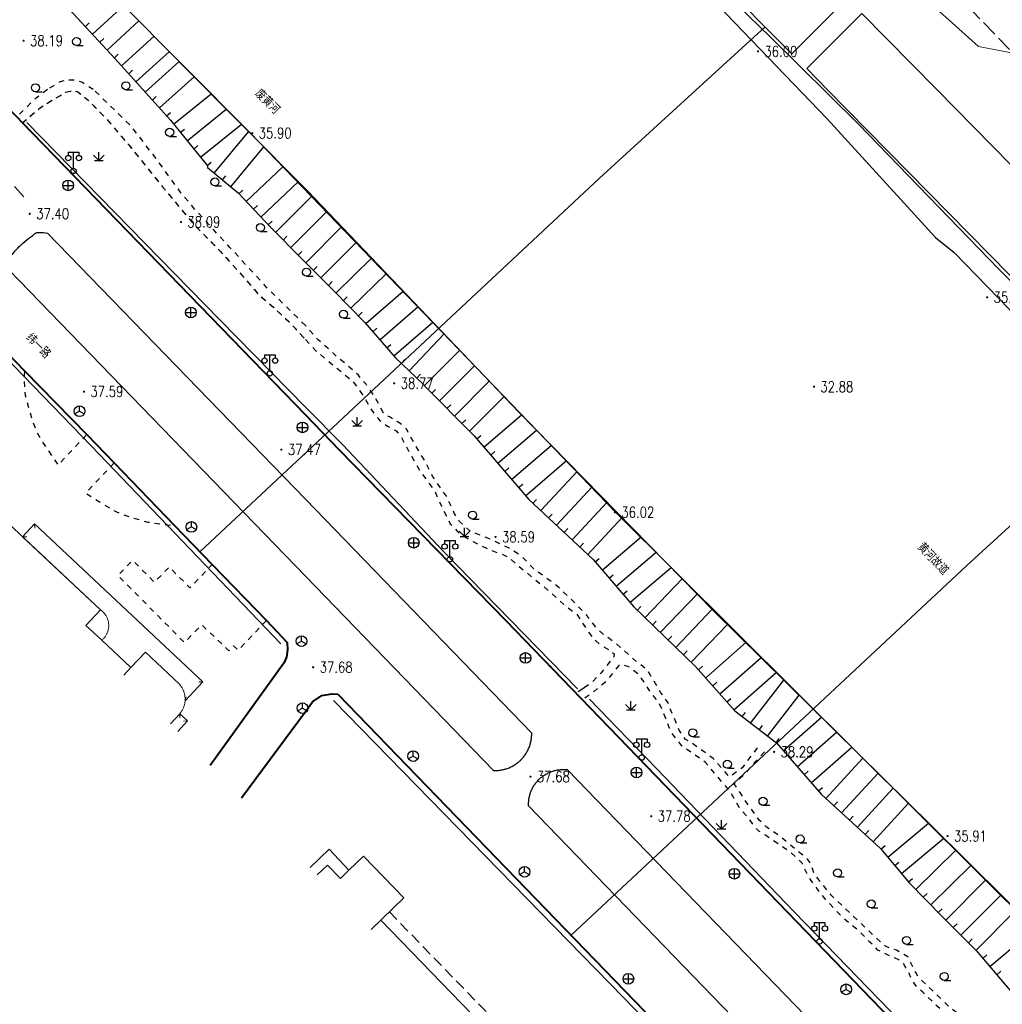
# Model space of a CAD drawing. Extents: x 39508475 to 39522402, y 3783947 to 3795549.
# Tile 261 of 323: x 39520447 to 39520630, y 3788829 to 3789013. Entities that reach past the tile are written whole.
import ezdxf
from ezdxf.enums import TextEntityAlignment as Align

# ---------------------------------------------------------------- set-up
doc = ezdxf.new("R2010")
doc.units = 0
for name, pattern in [('X0', [4, 3, -1]), ('X5', [3, 2, -1]), ('X6', [2, 1, -1])]:
    doc.linetypes.add(name, pattern=pattern)
doc.layers.get('0').update_dxf_attribs({"linetype": 'CONTINUOUS'})
doc.layers.add('ASSIST', color=7, linetype='CONTINUOUS', plot=False)
for name, color, linetype in [('DLDW', 14, 'CONTINUOUS'), ('DLSS', 4, 'CONTINUOUS'), ('DMTZ', 3, 'CONTINUOUS'), ('GCD', 1, 'CONTINUOUS'), ('JCDL_GXD', 4, 'CONTINUOUS'), ('JMD', 6, 'CONTINUOUS'), ('SXSS', 5, 'CONTINUOUS'), ('ZBTZ', 3, 'CONTINUOUS'), ('ZJ', 7, 'CONTINUOUS'), ('断面线', 2, 'CONTINUOUS')]:
    doc.layers.add(name, color=color, linetype=linetype)
doc.layers.add('JCDL_ZBX', color=3, linetype='CONTINUOUS', lineweight=0)
doc.layers.add('TEXTL_ZJ', color=7, linetype='CONTINUOUS', lineweight=0)
doc.styles.add('HZ', font='rs', dxfattribs={"width": 0.8, "bigfont": 'hztxt'})
doc.linetypes.add('10422', pattern='A,2,[150,AAA.SHX,S=1,R=0,X=0,Y=1],2,[177,AAA.SHX,S=1,R=0,X=0,Y=0.8],1e-09', length=4)
doc.linetypes.add('1161', pattern='A,0,[149,AAA.SHX,S=0.15,R=0,X=0,Y=0],-1.6', length=1.6)
doc.linetypes.add('X4', pattern='A,0,-1e-09,[149,symbolx.shx,S=0.15,R=0,X=0,Y=0],-1.6', length=1.6)
doc.linetypes.add('X49', pattern='A,0,[5,symbolt.shx,S=1,R=0,X=0,Y=0],-10', length=10)

# ---------------------------------------------------------------- blocks, each defined once
blk = doc.blocks.new('9330003')
at = {"color": 0}
blk.add_line((0, -0.75), (1.25, -0.75), dxfattribs=at)
blk.add_circle((0, 0), 0.75, dxfattribs=at)
blk = doc.blocks.new('3521000')
at = {"color": 0}
for p, q in [((-1, 3.5), (1, 3.5)), ((0, 0.5), (0, 3.5))]:
    blk.add_line(p, q, dxfattribs=at)
at = {"color": 0, "linetype": 'Continuous', "flags": 128}
for points in [[(-1, 3.5), (-1, 2.9)], [(1, 3.5), (1, 2.9)]]:
    blk.add_lwpolyline(points, dxfattribs=at)
at = {"color": 0}
for centre in [(-1, 2.4), (1, 2.4), (0, 0)]:
    blk.add_circle(centre, 0.5, dxfattribs=at)
blk = doc.blocks.new('5250000')
at = {"color": 0}
for q in [(-0.87, -0.5), (0, 1), (0.87, -0.5)]:
    blk.add_line((0, 0), q, dxfattribs=at)
blk.add_circle((0, 0), 1, dxfattribs=at)
blk = doc.blocks.new('5441000')
at = {"color": 0}
for p, q in [((-1, 0), (1, 0)), ((0, -1), (0, 1))]:
    blk.add_line(p, q, dxfattribs=at)
blk.add_circle((0, 0), 1, dxfattribs=at)
blk = doc.blocks.new('gc124')
for p, q in [((-1, 1), (0, 0)), ((-0.8, 0), (0.8, 0)), ((0, 0), (0, 1.6)), ((0, 0), (1, 1))]:
    blk.add_line(p, q)
blk = doc.blocks.new('gc200')
at = {"const_width": 0.2}
blk.add_lwpolyline([(-0.1, 0, 1), (0.1, 0, 1)], format="xyb", close=True, dxfattribs=at)

msp = doc.modelspace()

# ---------------------------------------------------------------- linework, layer by layer
at = {"layer": 'ASSIST', "linetype": 'X4', "flags": 128}
for points in [[(39520680.25897, 3788805.84805), (39520670.84513, 3788808.79797), (39520558.05809, 3788920.93571), (39520489.65304, 3788991.9275), (39520440.00663, 3789041.83514), (39520400.85025, 3789077.9645), (39520349.44574, 3789136.71088), (39520323.78211, 3789163.22998), (39520274.07139, 3789213.61701), (39520228.6484, 3789260.75906), (39520154.95317, 3789339.64621), (39520119.0251, 3789380.45845), (39520096.79148, 3789407.24222)], [(39520476.36382, 3789005.20429), (39520500.35546, 3788981.0319), (39520540.02034, 3788939.58004), (39520576.46712, 3788902.42392), (39520617.12581, 3788862.26861), (39520665.55177, 3788814.33422), (39520670.99238, 3788808.78052), (39520680.25811, 3788805.84938)]]:
    msp.add_lwpolyline(points, dxfattribs=at)
at = {"layer": 'DLSS', "linetype": 'X6', "flags": 128}
for points in [[(39520460.27091, 3789000.00009), (39520458.25912, 3789001.31212), (39520456.74388, 3789001.78936), (39520455.07752, 3789001.70981), (39520454.07134, 3789001.47119), (39520451.84422, 3789000.10311), (39520451.70841, 3789000.00009)], [(39520451.70841, 3789000.00009), (39520449.07622, 3788998.00325), (39520445.9838, 3788994.88009)], [(39520499.9998, 3788939.12406), (39520447.00681, 3788993.78509), (39520450.42611, 3788996.65055), (39520452.57131, 3788998.02799), (39520454.1588, 3788998.90109), (39520455.0528, 3788999.49542), (39520455.9512, 3788999.69144), (39520456.53926, 3788999.80579), (39520457.30111, 3788999.66567), (39520459.24462, 3788998.11779), (39520462.84738, 3788994.41849), (39520466.92629, 3788989.642), (39520473.1912, 3788981.89376), (39520478.85294, 3788975.0455), (39520484.04706, 3788969.75704), (39520488.16532, 3788965.2164), (39520491.19242, 3788961.69652), (39520494.07872, 3788959.1974), (39520497.2114, 3788956.27591), (39520499.9998, 3788953.2378)], [(39520447.00681, 3788993.78509), (39520450.42611, 3788996.65055), (39520452.57131, 3788998.02799), (39520454.1588, 3788998.90109), (39520455.0528, 3788999.49542), (39520455.9512, 3788999.69144), (39520456.53926, 3788999.80579), (39520457.30111, 3788999.66567), (39520459.24462, 3788998.11779), (39520462.84738, 3788994.41849), (39520466.92629, 3788989.642), (39520473.1912, 3788981.89376), (39520478.85294, 3788975.0455), (39520484.04706, 3788969.75704), (39520488.16532, 3788965.2164), (39520491.19242, 3788961.69652), (39520494.07872, 3788959.1974), (39520497.2114, 3788956.27591), (39520499.9998, 3788953.2378)], [(39520499.9998, 3788955.87038), (39520493.04602, 3788962.67521), (39520485.8634, 3788970.46025), (39520479.48637, 3788977.40039), (39520477.05045, 3788980.23401), (39520472.22834, 3788986.84577), (39520467.50566, 3788993.01013), (39520460.54589, 3788999.82075), (39520460.27091, 3789000.00009)], [(39520584.5838, 3788876.83509), (39520581.73781, 3788873.08709), (39520579.3888, 3788871.36809), (39520576.30781, 3788874.85609), (39520572.08107, 3788877.88487), (39520571.06081, 3788878.44509), (39520569.97971, 3788880.15848), (39520568.4558, 3788883.68175), (39520567.87839, 3788885.22217), (39520566.52281, 3788887.13908), (39520564.05452, 3788891.31989), (39520561.85881, 3788893.04609), (39520558.30157, 3788896.21161), (39520555.78682, 3788898.03739), (39520554.44331, 3788899.27754), (39520552.5538, 3788901.75509), (39520550.1118, 3788904.28609), (39520547.03682, 3788907.16632), (39520542.7418, 3788910.33508), (39520540.46165, 3788912.66677), (39520538.14531, 3788914.19067), (39520534.16488, 3788916.07421), (39520530.8808, 3788917.32909), (39520528.84235, 3788919.16934), (39520527.85754, 3788920.74962), (39520526.39176, 3788923.91019), (39520523.80377, 3788927.64333), (39520522.36089, 3788930.50617), (39520521.39898, 3788932.10934), (39520519.5758, 3788935.15309), (39520519.00711, 3788936.37729), (39520518.29577, 3788937.07716), (39520517.27463, 3788937.81147), (39520515.72076, 3788938.74549), (39520515.0665, 3788939.02305), (39520514.57084, 3788939.57819), (39520513.99114, 3788940.62897), (39520513.06485, 3788942.3927), (39520511.34528, 3788944.8538), (39520509.90181, 3788946.55307), (39520507.45341, 3788948.78222), (39520506.35781, 3788949.59009), (39520504.16449, 3788951.59972), (39520502.38848, 3788953.15648), (39520500.13132, 3788955.74167), (39520499.9998, 3788955.87038)], [(39520499.9998, 3788953.2378), (39520501.92804, 3788951.13688), (39520506.78548, 3788947.12422), (39520508.8622, 3788945.43468), (39520510.69253, 3788942.86517), (39520512.48768, 3788939.90847), (39520513.86043, 3788938.11334), (39520515.33878, 3788937.02218), (39520516.95792, 3788936.17741), (39520517.79988, 3788935.19183), (39520518.8136, 3788933.2545), (39520521.37539, 3788928.68148), (39520524.15813, 3788924.95483), (39520525.4564, 3788922.02946), (39520527.11386, 3788918.75213), (39520528.8392, 3788916.89201), (39520531.34632, 3788915.43627), (39520534.18665, 3788914.02752), (39520537.20528, 3788912.90951), (39520538.36056, 3788912.23871), (39520539.81398, 3788910.89709), (39520544.50964, 3788907.07945), (39520548.95598, 3788903.13856), (39520550.72571, 3788901.89393), (39520552.78215, 3788898.8148), (39520553.83063, 3788897.32272), (39520555.20173, 3788896.11294), (39520557.02962, 3788895.06626), (39520557.7977, 3788894.39729), (39520557.69859, 3788893.87699), (39520555.3256, 3788890.83762), (39520553.4418, 3788888.911), (39520552.20022, 3788888.05473)], [(39520499.9998, 3788953.2378), (39520501.92804, 3788951.13688), (39520506.78548, 3788947.12422), (39520508.8622, 3788945.43468), (39520510.69253, 3788942.86517), (39520512.48768, 3788939.90847), (39520513.86043, 3788938.11334), (39520515.33878, 3788937.02218), (39520516.95792, 3788936.17741), (39520517.79988, 3788935.19183), (39520518.8136, 3788933.2545), (39520521.37539, 3788928.68148), (39520524.15813, 3788924.95483), (39520525.4564, 3788922.02946), (39520527.11386, 3788918.75213), (39520528.8392, 3788916.89201), (39520531.34632, 3788915.43627), (39520534.18665, 3788914.02752), (39520537.20528, 3788912.90951), (39520538.36056, 3788912.23871), (39520539.81398, 3788910.89709), (39520544.50964, 3788907.07945), (39520548.95598, 3788903.13856), (39520550.72571, 3788901.89393), (39520552.78215, 3788898.8148), (39520553.83063, 3788897.32272), (39520555.20173, 3788896.11294), (39520557.02962, 3788895.06626), (39520557.7977, 3788894.39729), (39520557.69859, 3788893.87699), (39520555.3256, 3788890.83762), (39520553.4418, 3788888.911), (39520552.20022, 3788888.05473), (39520551.01924, 3788887.28101)], [(39520447.40281, 3788947.40009), (39520447.30698, 3788946.11074), (39520447.51188, 3788942.83224), (39520448.80963, 3788938.30153), (39520449.6839, 3788935.95193), (39520450.6598, 3788934.20109), (39520453.6938, 3788929.72109), (39520459.0678, 3788935.43109)], [(39520552.20022, 3788888.05473), (39520550.71216, 3788887.0285), (39520537.59928, 3788900.60634), (39520506.38126, 3788932.54174), (39520499.9998, 3788939.12406)], [(39520464.1908, 3788930.13809), (39520458.8488, 3788924.51308), (39520461.77286, 3788922.65636), (39520464.6038, 3788920.96609), (39520467.20986, 3788920.01127), (39520470.47532, 3788919.08549), (39520473.30314, 3788918.66469), (39520475.4978, 3788918.44008)], [(39520492.7278, 3788900.66408), (39520487.39381, 3788895.09208), (39520486.54791, 3788895.90911), (39520485.6728, 3788895.00309), (39520480.5908, 3788899.84609), (39520477.3588, 3788896.52509), (39520464.89481, 3788909.07008), (39520467.63481, 3788911.90809), (39520471.7328, 3788907.81708), (39520474.5068, 3788910.68909), (39520478.3698, 3788906.74108), (39520482.5498, 3788911.13908)], [(39520628.49903, 3788806.48332), (39520629.33491, 3788807.06201), (39520631.72755, 3788808.71845), (39520632.88705, 3788809.56508), (39520633.66006, 3788810.04361), (39520634.5619, 3788810.52213), (39520635.2613, 3788811.03747), (39520635.99748, 3788812.05711), (39520636.60881, 3788812.89309), (39520636.11969, 3788813.67586), (39520634.31222, 3788815.08168), (39520632.06293, 3788816.94233), (39520629.44454, 3788819.24808), (39520627.99857, 3788820.15996), (39520627.20392, 3788820.83735), (39520625.84914, 3788822.45267), (39520624.24685, 3788824.01588), (39520622.6185, 3788824.96684), (39520621.39658, 3788825.78232), (39520619.76817, 3788827.13685), (39520617.89531, 3788828.79362), (39520615.59025, 3788831.08067), (39520614.49175, 3788832.03511), (39520613.48329, 3788833.40373), (39520612.99707, 3788834.61028), (39520612.34878, 3788835.78081), (39520611.86255, 3788836.64521), (39520611.07019, 3788837.13144), (39520609.07128, 3788838.03184), (39520607.14438, 3788838.98628), (39520605.66771, 3788840.48097), (39520603.50672, 3788842.62395), (39520600.77969, 3788844.88074), (39520599.00595, 3788846.6856), (39520597.24592, 3788848.61991), (39520595.13149, 3788851.3158), (39520594.0038, 3788853.04257), (39520593.40472, 3788854.27597), (39520593.01708, 3788855.15698), (39520592.3299, 3788855.93226), (39520590.67361, 3788857.3595), (39520586.0959, 3788860.47826), (39520584.89069, 3788861.26059), (39520584.06606, 3788862.06407), (39520583.00885, 3788863.62873), (39520581.31733, 3788865.48941), (39520579.60464, 3788868.53417), (39520574.82819, 3788874.13977), (39520570.47192, 3788877.17839), (39520568.82712, 3788879.23526), (39520568.15714, 3788880.47716), (39520567.46258, 3788882.30882), (39520566.23047, 3788885.21112), (39520564.69693, 3788887.10098), (39520562.50677, 3788890.49548), (39520560.5354, 3788891.97402), (39520559.19104, 3788892.4316), (39520558.65525, 3788892.21728), (39520556.82599, 3788889.94668), (39520555.98653, 3788889.00848), (39520554.12452, 3788887.45508), (39520552.76144, 3788886.45206), (39520552.24708, 3788886.06628), (39520551.89583, 3788885.80285)], [(39520643.95764, 3788802.48961), (39520641.99381, 3788807.60009), (39520640.52152, 3788811.01696), (39520639.59782, 3788812.24548), (39520631.9688, 3788819.01809), (39520630.31396, 3788820.40289), (39520628.35326, 3788821.6469), (39520626.80377, 3788823.62789), (39520623.26481, 3788826.30409), (39520620.84523, 3788828.0536), (39520615.52981, 3788833.14808), (39520614.70852, 3788833.94178), (39520614.23311, 3788834.77375), (39520612.7438, 3788837.72509), (39520610.63542, 3788838.9523), (39520609.33401, 3788839.36058), (39520608.60217, 3788839.702), (39520608.12448, 3788840.12458), (39520606.7258, 3788841.36209), (39520598.37281, 3788849.30308), (39520595.19581, 3788853.29509), (39520594.99303, 3788854.04071), (39520594.62344, 3788855.07167), (39520594.02042, 3788855.92758), (39520588.7778, 3788860.28508), (39520586.30753, 3788861.97946), (39520584.95143, 3788863.25824), (39520584.30128, 3788864.18487), (39520583.12081, 3788865.78609), (39520580.2618, 3788870.11409), (39520582.539, 3788872.19996), (39520583.80659, 3788873.81017), (39520586.23902, 3788876.37962)]]:
    msp.add_lwpolyline(points, dxfattribs=at)
at = {"layer": 'DLSS', "linetype": 'Continuous', "lineweight": 40}
for points in [[(39520394.19909, 3789000.00009), (39520396.28496, 3788998.26005), (39520416.4278, 3788979.47908), (39520447.40281, 3788947.40009), (39520459.0678, 3788935.43109), (39520464.1908, 3788930.13809), (39520475.4978, 3788918.44008), (39520482.5498, 3788911.13908), (39520492.7278, 3788900.66408), (39520496.5708, 3788896.54909)], [(39520499.9998, 3788939.12406), (39520447.00681, 3788993.78509), (39520445.9838, 3788994.88009), (39520440.93468, 3789000.00009)], [(39520669.4148, 3788793.48909), (39520653.4698, 3788780.62708), (39520537.59928, 3788900.60634), (39520506.38126, 3788932.54174), (39520499.9998, 3788939.12406)], [(39520496.5708, 3788896.54909), (39520496.63493, 3788895.14958), (39520496.42211, 3788893.76624), (39520495.9268, 3788892.65909), (39520482.16081, 3788873.54859)], [(39520499.9998, 3788883.64119), (39520501.3088, 3788885.41008), (39520503.06267, 3788886.59882), (39520504.95578, 3788886.92294), (39520506.0728, 3788886.86309)], [(39520506.0728, 3788886.86309), (39520565.2918, 3788825.67508), (39520573.4148, 3788817.25009), (39520621.4298, 3788767.73308)], [(39520488.01537, 3788867.44618), (39520499.9998, 3788883.64119)]]:
    msp.add_lwpolyline(points, dxfattribs=at)
at = {"layer": 'DMTZ', "linetype": 'Continuous'}
for p, q in [((39520460.15658, 3789010.34722), (39520465.97801, 3789015.7271)), ((39520458.79917, 3789011.81604), (39520459.53358, 3789012.49475)), ((39520462.8714, 3789007.40958), (39520468.80091, 3789012.88935)), ((39520461.51399, 3789008.8784), (39520462.2484, 3789009.55711)), ((39520465.57015, 3789004.45727), (39520471.69671, 3789009.97831)), ((39520464.22882, 3789005.94076), (39520464.96323, 3789006.61947)), ((39520468.24792, 3789001.48581), (39520474.52114, 3789007.13902)), ((39520470.00347, 3788999.53759), (39520476.3306, 3789005.23775)), ((39520466.90903, 3789002.97154), (39520467.65189, 3789003.64098)), ((39520472.68082, 3788996.56575), (39520479.15169, 3789002.39541)), ((39520471.34215, 3788998.05167), (39520472.08511, 3788998.72101)), ((39520475.3193, 3788993.5608), (39520482.32335, 3788999.19986)), ((39520474.0195, 3788995.07984), (39520474.76246, 3788995.74918)), ((39520477.82778, 3788990.44512), (39520485.15639, 3788996.34548)), ((39520480.33627, 3788987.32943), (39520487.98943, 3788993.4911)), ((39520476.57354, 3788992.00296), (39520477.35246, 3788992.63008)), ((39520482.93254, 3788984.37771), (39520489.354, 3788992.11624)), ((39520479.08203, 3788988.88727), (39520479.86095, 3788989.51439)), ((39520486.01077, 3788981.82339), (39520492.18496, 3788989.26395)), ((39520481.59051, 3788985.77159), (39520482.36943, 3788986.39871)), ((39520488.9019, 3788979.07015), (39520495.83812, 3788985.58328)), ((39520484.47166, 3788983.10055), (39520485.11024, 3788983.87011)), ((39520491.64, 3788976.15419), (39520498.65699, 3788982.74317)), ((39520487.53286, 3788980.52813), (39520488.26185, 3788981.21266)), ((39520494.40767, 3788973.26685), (39520501.25227, 3788980.09469)), ((39520490.27095, 3788977.61217), (39520490.99994, 3788978.2967)), ((39520497.23263, 3788970.43496), (39520504.01832, 3788977.20402)), ((39520493.00905, 3788974.69621), (39520493.73804, 3788975.38073)), ((39520500.0593, 3788967.60478), (39520506.76576, 3788974.3328)), ((39520495.82015, 3788971.85091), (39520496.52812, 3788972.55715)), ((39520502.89226, 3788964.7809), (39520509.53198, 3788971.44196)), ((39520498.64511, 3788969.01901), (39520499.35308, 3788969.72525)), ((39520505.71899, 3788961.95085), (39520512.39347, 3788968.45155)), ((39520501.47578, 3788966.19284), (39520502.18175, 3788966.90108)), ((39520508.50987, 3788959.08537), (39520515.15903, 3788965.5614)), ((39520504.30874, 3788963.36895), (39520505.01471, 3788964.07719)), ((39520511.28853, 3788956.20866), (39520518.30088, 3788962.27801)), ((39520507.11443, 3788960.51811), (39520507.8308, 3788961.21583)), ((39520509.90531, 3788957.65262), (39520510.62168, 3788958.35034)), ((39520513.90627, 3788953.18419), (39520521.06978, 3788959.38436)), ((39520516.52402, 3788950.15972), (39520523.83867, 3788956.49072)), ((39520512.5974, 3788954.69643), (39520513.35352, 3788955.35086)), ((39520519.39409, 3788947.37614), (39520525.95391, 3788954.28019)), ((39520515.21514, 3788951.67196), (39520515.97126, 3788952.32639)), ((39520522.23656, 3788944.58221), (39520528.88248, 3788951.21968)), ((39520517.9442, 3788948.75375), (39520518.633, 3788949.4787)), ((39520525.06319, 3788941.75199), (39520531.64856, 3788948.32899)), ((39520520.84399, 3788945.99854), (39520521.53279, 3788946.72348)), ((39520527.88982, 3788938.92176), (39520534.41464, 3788945.43829)), ((39520523.64987, 3788943.1671), (39520524.35743, 3788943.87376)), ((39520530.71645, 3788936.09154), (39520537.18072, 3788942.54759)), ((39520526.4765, 3788940.33688), (39520527.18406, 3788941.04353)), ((39520529.30313, 3788937.50665), (39520530.01069, 3788938.21331)), ((39520533.38911, 3788933.11873), (39520540.43001, 3788939.16239)), ((39520535.99442, 3788930.08354), (39520543.23724, 3788936.30053)), ((39520532.08646, 3788934.63633), (39520532.84526, 3788935.28765)), ((39520534.69177, 3788931.60114), (39520535.45056, 3788932.25246)), ((39520538.59972, 3788927.04835), (39520546.04447, 3788933.43866)), ((39520541.20502, 3788924.01315), (39520548.8517, 3788930.57679)), ((39520537.29707, 3788928.56594), (39520538.05587, 3788929.21727)), ((39520544.05465, 3788921.21231), (39520550.87291, 3788928.51625)), ((39520539.90237, 3788925.53075), (39520540.66117, 3788926.18208)), ((39520546.97862, 3788918.48277), (39520553.67667, 3788925.65792)), ((39520542.59267, 3788922.57708), (39520543.27505, 3788923.30807)), ((39520549.90259, 3788915.75323), (39520556.48042, 3788922.7996)), ((39520545.51664, 3788919.84754), (39520546.19902, 3788920.57853)), ((39520552.82657, 3788913.02368), (39520559.28418, 3788919.94128)), ((39520548.44061, 3788917.118), (39520549.12299, 3788917.84899)), ((39520555.53895, 3788910.09175), (39520562.83595, 3788916.32038)), ((39520551.36458, 3788914.38846), (39520552.04697, 3788915.11945)), ((39520554.24048, 3788911.61294), (39520555.00107, 3788912.26217)), ((39520558.13587, 3788907.04939), (39520565.6437, 3788913.45798)), ((39520560.73279, 3788904.00702), (39520568.45146, 3788910.59558)), ((39520556.83741, 3788908.57057), (39520557.598, 3788909.2198)), ((39520563.54111, 3788901.16416), (39520570.54174, 3788908.46462)), ((39520559.43433, 3788905.52821), (39520560.19492, 3788906.17744)), ((39520566.4282, 3788898.39564), (39520573.34409, 3788905.60773)), ((39520562.09756, 3788902.54842), (39520562.78969, 3788903.27019)), ((39520569.31529, 3788895.62712), (39520576.14644, 3788902.75084)), ((39520564.98466, 3788899.7799), (39520565.67679, 3788900.50167)), ((39520572.20239, 3788892.8586), (39520578.98771, 3788899.93453)), ((39520567.87175, 3788897.01138), (39520568.56388, 3788897.73316)), ((39520574.9151, 3788889.92299), (39520582.42843, 3788896.53641)), ((39520570.75884, 3788894.24286), (39520571.45097, 3788894.96464)), ((39520577.55799, 3788886.92047), (39520585.28137, 3788893.71879)), ((39520573.59365, 3788891.42424), (39520574.34428, 3788892.08497)), ((39520580.20088, 3788883.91795), (39520588.13432, 3788890.90117)), ((39520576.23654, 3788888.42173), (39520576.98717, 3788889.08245)), ((39520583.33775, 3788881.44251), (39520589.55248, 3788889.50056)), ((39520578.87944, 3788885.41921), (39520579.63007, 3788886.07993)), ((39520586.50516, 3788878.99966), (39520592.41986, 3788886.66869)), ((39520581.75404, 3788882.66393), (39520582.36475, 3788883.45578)), ((39520589.41616, 3788876.28386), (39520596.58013, 3788882.55992)), ((39520584.92145, 3788880.22108), (39520585.53216, 3788881.01293)), ((39520592.05198, 3788873.27513), (39520599.43356, 3788879.74182)), ((39520588.08886, 3788877.77823), (39520588.69957, 3788878.57008)), ((39520594.6878, 3788870.2664), (39520602.28698, 3788876.92373)), ((39520590.73407, 3788874.7795), (39520591.48625, 3788875.43845)), ((39520597.4185, 3788867.35049), (39520604.33368, 3788874.90237)), ((39520593.36989, 3788871.77077), (39520594.12207, 3788872.42972)), ((39520600.36855, 3788864.64915), (39520607.1817, 3788872.08961)), ((39520596.00571, 3788868.76204), (39520596.7579, 3788869.421)), ((39520603.3186, 3788861.94782), (39520610.02972, 3788869.27685)), ((39520598.89352, 3788865.99982), (39520599.56886, 3788866.73733)), ((39520606.26865, 3788859.24649), (39520612.87774, 3788866.46409)), ((39520601.84358, 3788863.29849), (39520602.51891, 3788864.036)), ((39520609.01206, 3788856.34739), (39520616.64462, 3788862.74385)), ((39520604.79363, 3788860.59716), (39520605.46896, 3788861.33467)), ((39520607.72743, 3788857.88027), (39520608.49387, 3788858.52259)), ((39520611.58132, 3788853.28163), (39520619.50036, 3788859.91817)), ((39520614.24467, 3788850.30114), (39520621.76994, 3788857.67163)), ((39520610.29669, 3788854.81451), (39520611.06313, 3788855.45683)), ((39520617.04356, 3788847.44348), (39520624.6131, 3788854.85733)), ((39520612.86595, 3788851.74875), (39520613.63239, 3788852.39106)), ((39520619.85123, 3788844.59453), (39520627.36219, 3788852.13614)), ((39520615.64411, 3788848.87231), (39520616.35853, 3788849.57203)), ((39520622.68541, 3788841.77187), (39520630.20502, 3788849.32217)), ((39520618.443, 3788846.01464), (39520619.15742, 3788846.71437)), ((39520625.5196, 3788838.94921), (39520633.04785, 3788846.50819)), ((39520621.26832, 3788843.1832), (39520621.97399, 3788843.89174)), ((39520628.10105, 3788835.89385), (39520636.56018, 3788843.03152)), ((39520624.10251, 3788840.36054), (39520624.80817, 3788841.06908)), ((39520626.81127, 3788837.4224), (39520627.57555, 3788838.06729)), ((39520629.39082, 3788834.36529), (39520630.1551, 3788835.01018))]:
    msp.add_line(p, q, dxfattribs=at)
at = {"layer": 'DMTZ', "color": 1, "linetype": 'X0', "flags": 128}
msp.add_lwpolyline([(39520058.93811, 3789389.1018), (39520083.71648, 3789352.73213), (39520135.42214, 3789303.70207), (39520199.90579, 3789234.86678), (39520240.67612, 3789193.026), (39520288.09787, 3789141.07083), (39520297.66459, 3789130.88662), (39520303.47722, 3789128.92215), (39520310.00241, 3789123.43876), (39520318.07398, 3789116.34917), (39520319.6849, 3789113.72159), (39520324.31313, 3789107.97938), (39520327.19035, 3789105.39285), (39520338.50511, 3789093.74664), (39520338.76059, 3789093.5447), (39520356.43862, 3789072.21767), (39520359.39023, 3789070.7881), (39520362.24468, 3789067.59241), (39520364.61404, 3789064.80517), (39520371.61482, 3789057.04877), (39520380.93878, 3789047.39056), (39520389.50917, 3789041.44814), (39520390.94608, 3789040.05935), (39520394.73387, 3789033.07505), (39520400.9705, 3789025.80919), (39520411.87128, 3789016.68019), (39520417.42614, 3789011.10144), (39520424.06985, 3789004.43048), (39520432.62719, 3788995.9343), (39520442.24783, 3788985.52405), (39520447.3009, 3788979.91679)], dxfattribs=at)
at = {"layer": 'DMTZ', "color": 1, "linetype": 'X0'}
msp.add_lwpolyline([(39520748.88687, 3788880.36315), (39520734.30747, 3788896.42595), (39520719.22679, 3788915.96119), (39520707.50126, 3788929.44867), (39520671.86133, 3788966.48243), (39520651.27572, 3788987.38984), (39520624.87205, 3789014.65529), (39520607.98797, 3789031.33057), (39520592.25448, 3789046.63622), (39520566.91684, 3789073.00371), (39520535.27447, 3789106.22561), (39520511.29712, 3789130.62926), (39520475.67804, 3789167.72162)], dxfattribs=at)
at = {"layer": 'DMTZ', "linetype": '10422'}
msp.add_lwpolyline([(39520726.67274, 3788860.2005), (39520711.29035, 3788877.14799), (39520696.01331, 3788896.93759), (39520685.35885, 3788909.19306), (39520650.36404, 3788945.55646), (39520629.81128, 3788966.43051), (39520603.55347, 3788993.54534), (39520586.98785, 3789009.9061), (39520570.97332, 3789025.48516), (39520545.23935, 3789052.26508), (39520513.71185, 3789085.36636), (39520489.77748, 3789109.72628), (39520454.03946, 3789146.9425)], dxfattribs=at)
at = {"layer": 'DMTZ', "linetype": 'Continuous', "flags": 128}
for points in [[(39520454.2218, 3789016.76909), (39520464.4078, 3789005.74709), (39520469.5868, 3789000.00009)], [(39520469.5868, 3789000.00009), (39520474.7418, 3788994.27809), (39520481.6368, 3788985.71409), (39520481.6848, 3788985.41309), (39520487.3958, 3788980.67409), (39520493.4458, 3788974.23109), (39520499.5538, 3788968.10809), (39520499.9998, 3788967.66409), (39520505.3058, 3788962.37509), (39520511.1038, 3788956.42209), (39520516.7998, 3788949.84109), (39520522.0948, 3788944.81009), (39520522.1458, 3788944.67309), (39520531.5768, 3788935.23009), (39520541.8128, 3788923.30509), (39520553.8588, 3788912.06009), (39520561.4378, 3788903.18109), (39520573.0278, 3788892.06709), (39520580.3548, 3788883.74309), (39520588.1448, 3788877.73509), (39520596.5278, 3788868.16609), (39520607.6178, 3788858.01109), (39520613.0978, 3788851.47209), (39520619.1458, 3788845.29709), (39520625.5408, 3788838.92809), (39520633.2648, 3788829.77409)]]:
    msp.add_lwpolyline(points, dxfattribs=at)
at = {"layer": 'JCDL_ZBX', "color": 114, "linetype": 'X49', "lineweight": 0, "true_color": 0x009944}
for points in [[(39520447.81973, 3788993.84394), (39520467.08065, 3788974.17477), (39520483.97478, 3788956.92896), (39520499.9998, 3788940.59766)], [(39520430.81912, 3788963.3419), (39520459.93683, 3788933.27783), (39520495.38921, 3788896.30868)], [(39520499.9998, 3788940.59766), (39520506.96629, 3788933.49802), (39520525.8824, 3788913.52571), (39520550.92, 3788887.88572)], [(39520505.27686, 3788885.65738), (39520559.53828, 3788830.09024), (39520618.24805, 3788769.39433), (39520622.04564, 3788764.75442), (39520622.76243, 3788760.99128), (39520622.67283, 3788758.52733), (39520620.32745, 3788752.83855), (39520617.45779, 3788750.00009)], [(39520628.89459, 3788807.59685), (39520607.31628, 3788829.77821), (39520591.499, 3788846.15764), (39520565.62469, 3788873.00837), (39520553.19799, 3788885.92668)]]:
    msp.add_lwpolyline(points, dxfattribs=at)
at = {"layer": 'JMD', "linetype": 'Continuous', "lineweight": 0}
for points in [[(39520659.52028, 3789037.03883), (39520632.1688, 3789006.90609), (39520625.9748, 3789008.05009), (39520604.7278, 3789027.23209), (39520635.83043, 3789061.86366)], [(39520601.3278, 3789017.06309), (39520591.0668, 3789006.71209), (39520576.90181, 3789020.97409), (39520580.30268, 3789024.40479), (39520586.31357, 3789030.46922), (39520587.1628, 3789031.32509), (39520601.3278, 3789017.06309)], [(39520597.68394, 3789000.00009), (39520593.8228, 3789003.92309), (39520604.1418, 3789014.25109), (39520618.16809, 3789000.00009)], [(39520645.9618, 3788971.76109), (39520635.6428, 3788961.43309), (39520597.68394, 3789000.00009)], [(39520618.16809, 3789000.00009), (39520645.9618, 3788971.76109)], [(39520449.30331, 3788918.71953), (39520480.81441, 3788889.17044), (39520477.4598, 3788885.59308), (39520477.46886, 3788885.73418), (39520477.47276, 3788885.87551), (39520477.47191, 3788886.0169), (39520477.4663, 3788886.15818), (39520477.45594, 3788886.29919), (39520477.44084, 3788886.43977), (39520477.42101, 3788886.57976), (39520477.39649, 3788886.71901), (39520477.36729, 3788886.85735), (39520477.33346, 3788886.99463), (39520477.29502, 3788887.1307), (39520477.25202, 3788887.26539), (39520477.20452, 3788887.39856), (39520477.1628, 3788887.50409), (39520477.15256, 3788887.53006), (39520477.09621, 3788887.65973), (39520477.03552, 3788887.78744), (39520476.97057, 3788887.91303), (39520476.90143, 3788888.03636), (39520476.82818, 3788888.15729), (39520476.75089, 3788888.27569), (39520476.66967, 3788888.39143), (39520476.5846, 3788888.50436), (39520476.49578, 3788888.61437), (39520476.40301, 3788888.72106), (39520470.0448, 3788894.71009), (39520467.3158, 3788891.83208), (39520461.8678, 3788896.94309), (39520461.96912, 3788897.02886), (39520462.06692, 3788897.11865), (39520462.1613, 3788897.21201), (39520462.25215, 3788897.30881), (39520462.33934, 3788897.40893), (39520462.42275, 3788897.51222), (39520462.50226, 3788897.61853), (39520462.57777, 3788897.72773), (39520462.64916, 3788897.83966), (39520462.71634, 3788897.95417), (39520462.77921, 3788898.0711), (39520462.8377, 3788898.19028), (39520462.89171, 3788898.31155), (39520462.94118, 3788898.43475), (39520462.98604, 3788898.55971), (39520463.02622, 3788898.68624), (39520463.06166, 3788898.81418), (39520463.09233, 3788898.94335), (39520463.11817, 3788899.07357), (39520463.13915, 3788899.20466), (39520463.15525, 3788899.33644), (39520463.16643, 3788899.46873), (39520463.17269, 3788899.60134), (39520463.17281, 3788899.62209), (39520463.17401, 3788899.73409), (39520463.1704, 3788899.8668), (39520463.16186, 3788899.99929), (39520463.1484, 3788900.13136), (39520463.13003, 3788900.26285), (39520463.10679, 3788900.39356), (39520463.07871, 3788900.52331), (39520463.04582, 3788900.65193), (39520463.00818, 3788900.77924), (39520462.96582, 3788900.90507), (39520462.91882, 3788901.02923), (39520462.86724, 3788901.15155), (39520462.81114, 3788901.27188), (39520462.75061, 3788901.39004), (39520462.68573, 3788901.50586), (39520462.61658, 3788901.61919), (39520462.54327, 3788901.72988), (39520462.4659, 3788901.83776), (39520462.38457, 3788901.94269), (39520462.29939, 3788902.04453), (39520462.21049, 3788902.14312), (39520462.11798, 3788902.23835), (39520462.022, 3788902.33007), (39520461.92268, 3788902.41815), (39520461.82014, 3788902.50249), (39520461.71455, 3788902.58295), (39520461.6058, 3788902.65909), (39520447.04599, 3788916.31235), (39520449.30331, 3788918.71953)], [(39520449.30331, 3788918.71953), (39520449.329, 3788917.91995)], [(39520447.04599, 3788916.31235), (39520447.84558, 3788916.33804)], [(39520465.97574, 3788890.41886), (39520467.3158, 3788891.83208), (39520470.0448, 3788894.71009), (39520476.40301, 3788888.72106), (39520476.49677, 3788888.61323), (39520476.58649, 3788888.502), (39520476.67238, 3788888.38779), (39520476.75433, 3788888.27073), (39520476.83225, 3788888.15094), (39520476.90605, 3788888.02857), (39520476.97565, 3788887.90376), (39520477.04096, 3788887.77666), (39520477.1019, 3788887.6474), (39520477.15841, 3788887.51615), (39520477.21043, 3788887.38305), (39520477.25788, 3788887.24826), (39520477.30073, 3788887.11193), (39520477.33891, 3788886.97423), (39520477.37238, 3788886.8353), (39520477.4011, 3788886.69532), (39520477.42505, 3788886.55444), (39520477.44419, 3788886.41282), (39520477.4585, 3788886.27064), (39520477.46796, 3788886.12805), (39520477.47257, 3788885.98523), (39520477.47231, 3788885.84232), (39520477.46719, 3788885.69952), (39520477.4598, 3788885.59308), (39520477.45722, 3788885.55696), (39520477.4424, 3788885.41483), (39520477.42276, 3788885.27329), (39520477.39831, 3788885.13249), (39520477.36908, 3788884.99261), (39520477.33511, 3788884.85381), (39520477.29644, 3788884.71624), (39520477.25311, 3788884.58006), (39520477.20518, 3788884.44544), (39520477.15269, 3788884.31253), (39520477.09571, 3788884.18148), (39520477.0343, 3788884.05245), (39520476.96854, 3788883.92558), (39520476.8985, 3788883.80102), (39520476.82426, 3788883.67891), (39520476.74591, 3788883.55941), (39520476.66354, 3788883.44263), (39520476.57724, 3788883.32873), (39520476.48681, 3788883.21809), (39520474.71308, 3788881.31162)], [(39520480.81441, 3788889.17044), (39520480.01482, 3788889.14475)], [(39520477.4598, 3788885.59308), (39520477.69587, 3788886.35746)], [(39520474.71308, 3788881.31162), (39520476.48681, 3788883.21809), (39520477.95107, 3788881.85577)], [(39520476.48681, 3788883.21809), (39520476.51564, 3788882.41861)], [(39520477.95107, 3788881.85577), (39520476.09991, 3788879.86608)], [(39520477.95107, 3788881.85577), (39520477.15159, 3788881.82693)], [(39520502.22225, 3788853.05366), (39520504.1158, 3788854.88508), (39520506.53231, 3788852.39237), (39520508.1498, 3788853.94209), (39520510.83881, 3788856.56308)], [(39520510.83881, 3788856.56308), (39520518.40881, 3788848.74209), (39520512.31496, 3788842.82916)], [(39520512.31496, 3788842.82916), (39520514.1124, 3788844.57324)], [(39520514.1124, 3788844.57324), (39520548.1928, 3788809.41809), (39520546.71538, 3788807.97956)]]:
    msp.add_lwpolyline(points, dxfattribs=at)
at = {"layer": 'JMD'}
for points in [[(39520430.0127, 3788927.90441), (39520432.1988, 3788930.23509), (39520461.6058, 3788902.65909), (39520458.91681, 3788899.71009), (39520461.8678, 3788896.94309), (39520467.3158, 3788891.83208), (39520465.97574, 3788890.41886)], [(39520500.86887, 3788854.4247), (39520504.4208, 3788857.86008), (39520508.1498, 3788853.94209)]]:
    msp.add_lwpolyline(points, dxfattribs=at)
at = {"layer": 'JMD', "linetype": 'X5', "lineweight": 0}
for points in [[(39520461.6058, 3788902.65909), (39520461.71455, 3788902.58295), (39520461.82014, 3788902.50249), (39520461.92268, 3788902.41815), (39520462.022, 3788902.33007), (39520462.11798, 3788902.23835), (39520462.21049, 3788902.14312), (39520462.29939, 3788902.04453), (39520462.38457, 3788901.94269), (39520462.4659, 3788901.83776), (39520462.54327, 3788901.72988), (39520462.61658, 3788901.61919), (39520462.68573, 3788901.50586), (39520462.75061, 3788901.39004), (39520462.81114, 3788901.27188), (39520462.86724, 3788901.15155), (39520462.91882, 3788901.02923), (39520462.96582, 3788900.90507), (39520463.00818, 3788900.77924), (39520463.04582, 3788900.65193), (39520463.07871, 3788900.52331), (39520463.10679, 3788900.39356), (39520463.13003, 3788900.26285), (39520463.1484, 3788900.13136), (39520463.16186, 3788899.99929), (39520463.1704, 3788899.8668), (39520463.17401, 3788899.73409), (39520463.17281, 3788899.62209), (39520463.17269, 3788899.60134), (39520463.16643, 3788899.46873), (39520463.15525, 3788899.33644), (39520463.13915, 3788899.20466), (39520463.11817, 3788899.07357), (39520463.09233, 3788898.94335), (39520463.06166, 3788898.81418), (39520463.02622, 3788898.68624), (39520462.98604, 3788898.55971), (39520462.94118, 3788898.43475), (39520462.89171, 3788898.31155), (39520462.8377, 3788898.19028), (39520462.77921, 3788898.0711), (39520462.71634, 3788897.95417), (39520462.64916, 3788897.83966), (39520462.57777, 3788897.72773), (39520462.50226, 3788897.61853), (39520462.42275, 3788897.51222), (39520462.33934, 3788897.40893), (39520462.25215, 3788897.30881), (39520462.1613, 3788897.21201), (39520462.06692, 3788897.11865), (39520461.96912, 3788897.02886), (39520461.8678, 3788896.94309)], [(39520515.71066, 3788846.13054), (39520544.65776, 3788816.24923)]]:
    msp.add_lwpolyline(points, dxfattribs=at)
at = {"layer": 'SXSS', "linetype": 'Continuous', "flags": 128}
for points in [[(39520083.05676, 3789525.26671), (39520084.09693, 3789521.45623), (39520085.71496, 3789516.83745), (39520087.79528, 3789514.29714), (39520089.52888, 3789513.25791), (39520091.14691, 3789511.98775), (39520091.49363, 3789509.10102), (39520093.34281, 3789507.71538), (39520095.53871, 3789506.67616), (39520098.19689, 3789504.94412), (39520209.43169, 3789397.62339), (39520292.82333, 3789310.98652), (39520396.462, 3789203.719), (39520597.633, 3788994.519), (39520617.91147, 3788972.34749), (39520621.455, 3788969.49), (39520679.328, 3788909.878), (39520724.0845, 3788856.25547)], [(39520680.25897, 3788805.84805), (39520670.84513, 3788808.79797), (39520558.05809, 3788920.93571), (39520489.65304, 3788991.9275), (39520440.00663, 3789041.83514), (39520400.85025, 3789077.9645), (39520349.44574, 3789136.71088), (39520323.78211, 3789163.22998), (39520274.07139, 3789213.61701), (39520228.6484, 3789260.75906), (39520154.95317, 3789339.64621), (39520119.0251, 3789380.45845), (39520096.79148, 3789407.24222)]]:
    msp.add_lwpolyline(points, dxfattribs=at)
at = {"layer": 'ZBTZ', "linetype": '1161', "flags": 128}
for points in [[(39520499.9998, 3788908.94809), (39520444.5408, 3788966.23309), (39520444.45663, 3788966.4458), (39520444.39773, 3788966.60935), (39520444.36068, 3788966.73498), (39520444.34063, 3788966.83642), (39520444.32818, 3788966.92779), (39520444.31972, 3788967.01559), (39520444.31481, 3788967.10775), (39520444.31272, 3788967.2119), (39520444.3139, 3788967.31837), (39520444.32128, 3788967.41931), (39520444.33604, 3788967.52368), (39520444.35891, 3788967.64023), (39520444.38604, 3788967.75861), (39520444.41679, 3788967.86985), (39520444.45435, 3788967.98373), (39520444.50146, 3788968.10992), (39520444.55532, 3788968.24069), (39520444.6183, 3788968.37183), (39520444.697, 3788968.5156), (39520444.79707, 3788968.68349), (39520444.91286, 3788968.86456), (39520445.05057, 3788969.05786), (39520445.22489, 3788969.28242), (39520445.4481, 3788969.55532), (39520445.68551, 3788969.83662), (39520445.91322, 3788970.09277), (39520446.15168, 3788970.34566), (39520446.42068, 3788970.61739), (39520446.71313, 3788970.90022), (39520447.0396, 3788971.19485), (39520447.43342, 3788971.52976), (39520447.92351, 3788971.93083), (39520448.40247, 3788972.31686), (39520448.75458, 3788972.59532), (39520449.00234, 3788972.78341), (39520449.17504, 3788972.9042), (39520449.30833, 3788972.99287), (39520449.40806, 3788973.06028), (39520449.4808, 3788973.111), (39520449.53486, 3788973.15068), (39520449.5886, 3788973.18484), (39520449.66014, 3788973.2149), (39520449.75761, 3788973.24333), (39520449.88745, 3788973.27269), (39520450.0838, 3788973.29141), (39520450.43105, 3788973.27989), (39520450.97403, 3788973.23457), (39520451.74481, 3788973.15408), (39520499.9998, 3788923.33015)], [(39520499.9998, 3788908.94809), (39520535.20081, 3788872.58809), (39520535.3878, 3788872.58238), (39520535.57487, 3788872.58219), (39520535.76189, 3788872.5871), (39520535.9487, 3788872.59709), (39520536.13517, 3788872.61218), (39520536.32116, 3788872.63233), (39520536.50653, 3788872.65755), (39520536.69115, 3788872.6878), (39520536.87487, 3788872.72307), (39520537.05756, 3788872.76333), (39520537.23909, 3788872.80856), (39520537.41932, 3788872.85871), (39520537.59812, 3788872.91375), (39520537.77535, 3788872.97364), (39520537.95089, 3788873.03834), (39520538.12459, 3788873.1078), (39520538.29634, 3788873.18196), (39520538.46601, 3788873.26077), (39520538.63347, 3788873.34417), (39520538.79859, 3788873.43211), (39520538.96126, 3788873.52451), (39520539.12135, 3788873.6213), (39520539.27874, 3788873.72242), (39520539.43333, 3788873.82779), (39520539.58498, 3788873.93733), (39520539.73359, 3788874.05096), (39520539.87906, 3788874.1686), (39520540.02126, 3788874.29016), (39520540.1601, 3788874.41554), (39520540.29548, 3788874.54466), (39520540.31412, 3788874.5636), (39520540.42729, 3788874.67742), (39520540.55543, 3788874.81372), (39520540.67981, 3788874.95346), (39520540.80034, 3788875.09654), (39520540.91693, 3788875.24284), (39520541.02949, 3788875.39227), (39520541.13794, 3788875.54471), (39520541.24219, 3788875.70004), (39520541.34218, 3788875.85816), (39520541.43782, 3788876.01894), (39520541.52905, 3788876.18227), (39520541.61579, 3788876.34802), (39520541.69799, 3788876.51607), (39520541.77558, 3788876.6863), (39520541.8485, 3788876.85858), (39520541.91671, 3788877.03279), (39520541.98014, 3788877.20878), (39520542.03876, 3788877.38644), (39520542.09251, 3788877.56563), (39520542.14137, 3788877.74622), (39520542.18528, 3788877.92806), (39520542.22423, 3788878.11104), (39520542.25818, 3788878.29502), (39520542.28711, 3788878.47984), (39520542.31099, 3788878.66539), (39520542.3298, 3788878.85152), (39520542.34354, 3788879.03809), (39520542.3522, 3788879.22497), (39520542.35576, 3788879.41202), (39520542.3538, 3788879.59908), (39520499.9998, 3788923.33015)], [(39520541.76086, 3788865.9499), (39520541.75496, 3788866.13138), (39520541.75451, 3788866.31294), (39520541.75912, 3788866.49446), (39520541.76875, 3788866.67579), (39520541.78343, 3788866.85677), (39520541.80311, 3788867.03727), (39520541.8278, 3788867.21716), (39520541.85748, 3788867.3963), (39520541.89212, 3788867.57454), (39520541.93169, 3788867.75176), (39520541.97617, 3788867.9278), (39520542.02551, 3788868.10255), (39520542.0797, 3788868.27585), (39520542.13866, 3788868.44759), (39520542.20238, 3788868.61762), (39520542.27079, 3788868.78582), (39520542.34385, 3788868.95205), (39520542.42149, 3788869.11618), (39520542.50366, 3788869.2781), (39520542.5903, 3788869.43768), (39520542.68132, 3788869.59479), (39520542.77667, 3788869.74932), (39520542.87628, 3788869.90113), (39520542.98007, 3788870.05012), (39520543.08795, 3788870.19618), (39520543.19985, 3788870.33917), (39520543.31568, 3788870.47902), (39520543.43534, 3788870.61559), (39520543.55874, 3788870.74879), (39520543.6858, 3788870.8785), (39520543.81641, 3788871.00465), (39520543.95047, 3788871.1271), (39520544.08788, 3788871.2458), (39520544.22854, 3788871.36064), (39520544.37232, 3788871.47153), (39520544.51913, 3788871.57839), (39520544.66885, 3788871.68111), (39520544.82136, 3788871.77965), (39520544.97655, 3788871.87392), (39520545.1343, 3788871.96385), (39520545.29449, 3788872.04936), (39520545.45698, 3788872.13038), (39520545.62165, 3788872.20686), (39520545.78841, 3788872.27875), (39520545.95708, 3788872.34598), (39520546.12755, 3788872.40849), (39520546.29969, 3788872.46625), (39520546.47338, 3788872.51921), (39520546.64846, 3788872.56732), (39520546.82481, 3788872.61057), (39520547.00231, 3788872.64888), (39520547.18079, 3788872.68227), (39520547.36013, 3788872.71068), (39520547.54019, 3788872.73411), (39520547.72082, 3788872.75252), (39520547.9019, 3788872.76592), (39520548.08329, 3788872.77428), (39520548.26484, 3788872.77759), (39520548.4464, 3788872.77588), (39520548.62786, 3788872.76913), (39520548.80905, 3788872.75733), (39520548.98981, 3788872.74009), (39520641.7798, 3788776.88209), (39520641.79457, 3788776.70746), (39520641.80403, 3788776.53247), (39520641.80855, 3788776.35728), (39520641.80817, 3788776.18204), (39520641.80284, 3788776.00688), (39520641.79262, 3788775.83192), (39520641.77746, 3788775.65732), (39520641.75741, 3788775.48323), (39520641.7325, 3788775.30977), (39520641.7027, 3788775.13707), (39520641.66806, 3788774.96528), (39520641.62861, 3788774.79452), (39520641.58439, 3788774.62494), (39520641.53543, 3788774.45668), (39520641.48174, 3788774.28985), (39520641.42339, 3788774.12461), (39520641.36042, 3788773.96107), (39520641.2929, 3788773.79935), (39520641.22085, 3788773.63961), (39520641.14434, 3788773.48193), (39520641.06342, 3788773.32648), (39520640.97817, 3788773.17337), (39520640.88866, 3788773.0227), (39520640.79495, 3788772.87461), (39520640.69711, 3788772.72922), (39520640.59523, 3788772.58663), (39520640.48939, 3788772.44696), (39520640.37966, 3788772.31032), (39520640.26613, 3788772.1768), (39520640.1489, 3788772.04653), (39520640.02806, 3788771.91962), (39520639.9037, 3788771.79615), (39520639.77592, 3788771.67621), (39520639.64482, 3788771.55992), (39520639.51051, 3788771.44736), (39520639.37307, 3788771.33861), (39520639.23266, 3788771.23376), (39520639.08933, 3788771.1329), (39520638.94324, 3788771.03611), (39520638.79449, 3788770.94346), (39520638.64318, 3788770.85502), (39520638.48947, 3788770.77088), (39520638.33344, 3788770.69108), (39520638.17524, 3788770.6157), (39520638.01497, 3788770.54479), (39520637.85278, 3788770.47841), (39520637.68878, 3788770.41661), (39520637.52313, 3788770.35945), (39520637.35592, 3788770.30697), (39520637.18731, 3788770.2592), (39520637.01741, 3788770.21618), (39520636.84639, 3788770.17796), (39520636.67436, 3788770.14456), (39520636.50144, 3788770.11601), (39520636.32781, 3788770.09233), (39520636.15357, 3788770.07351), (39520635.97887, 3788770.05963), (39520635.80386, 3788770.05064), (39520635.62866, 3788770.04658), (39520635.45341, 3788770.04744), (39520635.27827, 3788770.05322), (39520635.10334, 3788770.06391), (39520634.92879, 3788770.07952), (39520634.75474, 3788770.10003), (39520634.58134, 3788770.12542), (39520634.40881, 3788770.15608), (39520541.76086, 3788865.9499)]]:
    msp.add_lwpolyline(points, dxfattribs=at)
at = {"layer": '断面线', "linetype": 'Continuous', "flags": 128}
for points in [[(39520586.05251, 3789011.76072), (39520555.03524, 3788983.41575), (39520480.24379, 3788913.52651)], [(39520658.57583, 3788942.72329), (39520623.80762, 3788910.95054), (39520549.7432, 3788841.74067)]]:
    msp.add_lwpolyline(points, dxfattribs=at)

# ---------------------------------------------------------------- block references
at = {"layer": 'DLDW', "linetype": 'Continuous'}
for p in [(39520456.5908, 3788984.78809), (39520493.33181, 3788946.89808), (39520527.03681, 3788912.10708), (39520562.9408, 3788874.99308), (39520596.24981, 3788840.61109)]:
    msp.add_blockref('3521000', p, dxfattribs=at)
at = {"layer": 'GCD', "linetype": 'Continuous'}
ref = msp.add_blockref('gc200', (39520447.2405, 3789009.145, 38.19), dxfattribs=at)
ref.add_attrib('height', '38.19', dxfattribs={"linetype": 'Continuous', "height": 2, "style": 'HZ', "width": 0.8}).set_placement((39520448.4405, 3789009.145, 38.19), align=Align.MIDDLE_LEFT)
ref = msp.add_blockref('gc200', (39520584.7084, 3789007.146, 36.004), dxfattribs=at)
ref.add_attrib('height', '36.00', dxfattribs={"linetype": 'Continuous', "height": 2, "style": 'HZ', "width": 0.8}).set_placement((39520585.9084, 3789007.146, 36.004), align=Align.MIDDLE_LEFT)
ref = msp.add_blockref('gc200', (39520490.033, 3788991.867, 35.903), dxfattribs=at)
ref.add_attrib('height', '35.90', dxfattribs={"linetype": 'Continuous', "height": 2, "style": 'HZ', "width": 0.8}).set_placement((39520491.233, 3788991.867, 35.903), align=Align.MIDDLE_LEFT)
ref = msp.add_blockref('gc200', (39520448.3997, 3788976.761, 37.4), dxfattribs=at)
ref.add_attrib('height', '37.40', dxfattribs={"linetype": 'Continuous', "height": 2, "style": 'HZ', "width": 0.8}).set_placement((39520449.5997, 3788976.761, 37.4), align=Align.MIDDLE_LEFT)
ref = msp.add_blockref('gc200', (39520476.7016, 3788975.227, 38.09), dxfattribs=at)
ref.add_attrib('height', '38.09', dxfattribs={"linetype": 'Continuous', "height": 2, "style": 'HZ', "width": 0.8}).set_placement((39520477.9016, 3788975.227, 38.09), align=Align.MIDDLE_LEFT)
ref = msp.add_blockref('gc200', (39520627.6045, 3788961.133, 35.954), dxfattribs=at)
ref.add_attrib('height', '35.95', dxfattribs={"linetype": 'Continuous', "height": 2, "style": 'HZ', "width": 0.8}).set_placement((39520628.8045, 3788961.133, 35.954), align=Align.MIDDLE_LEFT)
ref = msp.add_blockref('gc200', (39520516.613, 3788945.036, 38.769), dxfattribs=at)
ref.add_attrib('height', '38.77', dxfattribs={"linetype": 'Continuous', "height": 2, "style": 'HZ', "width": 0.8}).set_placement((39520517.813, 3788945.036, 38.769), align=Align.MIDDLE_LEFT)
ref = msp.add_blockref('gc200', (39520595.188, 3788944.401, 32.876), dxfattribs=at)
ref.add_attrib('height', '32.88', dxfattribs={"linetype": 'Continuous', "height": 2, "style": 'HZ', "width": 0.8}).set_placement((39520596.388, 3788944.401, 32.876), align=Align.MIDDLE_LEFT)
ref = msp.add_blockref('gc200', (39520458.5464, 3788943.496, 37.59), dxfattribs=at)
ref.add_attrib('height', '37.59', dxfattribs={"linetype": 'Continuous', "height": 2, "style": 'HZ', "width": 0.8}).set_placement((39520459.7464, 3788943.496, 37.59), align=Align.MIDDLE_LEFT)
ref = msp.add_blockref('gc200', (39520495.5039, 3788932.632, 37.47), dxfattribs=at)
ref.add_attrib('height', '37.47', dxfattribs={"linetype": 'Continuous', "height": 2, "style": 'HZ', "width": 0.8}).set_placement((39520496.7039, 3788932.632, 37.47), align=Align.MIDDLE_LEFT)
ref = msp.add_blockref('gc200', (39520557.921, 3788920.906, 36.016), dxfattribs=at)
ref.add_attrib('height', '36.02', dxfattribs={"linetype": 'Continuous', "height": 2, "style": 'HZ', "width": 0.8}).set_placement((39520559.121, 3788920.906, 36.016), align=Align.MIDDLE_LEFT)
ref = msp.add_blockref('gc200', (39520535.5834, 3788916.293, 38.59), dxfattribs=at)
ref.add_attrib('height', '38.59', dxfattribs={"linetype": 'Continuous', "height": 2, "style": 'HZ', "width": 0.8}).set_placement((39520536.7834, 3788916.293, 38.59), align=Align.MIDDLE_LEFT)
ref = msp.add_blockref('gc200', (39520501.4461, 3788891.919, 37.68), dxfattribs=at)
ref.add_attrib('height', '37.68', dxfattribs={"linetype": 'Continuous', "height": 2, "style": 'HZ', "width": 0.8}).set_placement((39520502.6461, 3788891.919, 37.68), align=Align.MIDDLE_LEFT)
ref = msp.add_blockref('gc200', (39520587.7289, 3788876.071, 38.29), dxfattribs=at)
ref.add_attrib('height', '38.29', dxfattribs={"linetype": 'Continuous', "height": 2, "style": 'HZ', "width": 0.8}).set_placement((39520588.9289, 3788876.071, 38.29), align=Align.MIDDLE_LEFT)
ref = msp.add_blockref('gc200', (39520542.1201, 3788871.427, 37.68), dxfattribs=at)
ref.add_attrib('height', '37.68', dxfattribs={"linetype": 'Continuous', "height": 2, "style": 'HZ', "width": 0.8}).set_placement((39520543.3201, 3788871.427, 37.68), align=Align.MIDDLE_LEFT)
ref = msp.add_blockref('gc200', (39520564.724, 3788864.026, 37.782), dxfattribs=at)
ref.add_attrib('height', '37.78', dxfattribs={"linetype": 'Continuous', "height": 2, "style": 'HZ', "width": 0.8}).set_placement((39520565.924, 3788864.026, 37.782), align=Align.MIDDLE_LEFT)
ref = msp.add_blockref('gc200', (39520620.1931, 3788860.314, 35.91), dxfattribs=at)
ref.add_attrib('height', '35.91', dxfattribs={"linetype": 'Continuous', "height": 2, "style": 'HZ', "width": 0.8}).set_placement((39520621.3931, 3788860.314, 35.91), align=Align.MIDDLE_LEFT)
at = {"layer": 'JCDL_GXD'}
for name, p in [('5441000', (39520455.58981, 3788982.07609)), ('5441000', (39520478.5568, 3788958.29909)), ('5250000', (39520457.71681, 3788939.81509)), ('5441000', (39520499.43881, 3788936.79508)), ('5250000', (39520478.6428, 3788918.16108)), ('5441000', (39520520.2678, 3788915.20909)), ('5250000', (39520499.26081, 3788896.79308)), ('5441000', (39520541.1798, 3788893.64708)), ('5250000', (39520499.46281, 3788884.25308)), ('5250000', (39520520.1558, 3788875.27908)), ('5441000', (39520561.97881, 3788872.19908)), ('5250000', (39520541.01581, 3788853.61809)), ('5441000', (39520580.2838, 3788853.27209)), ('5441000', (39520560.44581, 3788833.60808)), ('5250000', (39520601.22381, 3788831.63009))]:
    msp.add_blockref(name, p, dxfattribs=at)
at = {"layer": 'ZBTZ'}
for p in [(39520457.14507, 3789009.00132), (39520449.4667, 3789000.36163), (39520466.39057, 3789000.73563), (39520474.58212, 3788992.00703), (39520483.05283, 3788982.7308), (39520491.56843, 3788974.18821), (39520500.19274, 3788965.84109), (39520507.13025, 3788957.97477), (39520531.29392, 3788920.37337), (39520572.49812, 3788879.63694), (39520578.97208, 3788873.7614), (39520585.64883, 3788866.81759), (39520592.59265, 3788859.78475), (39520599.61616, 3788853.4249), (39520605.91211, 3788847.62803), (39520612.52383, 3788840.78647), (39520619.58064, 3788834.03648)]:
    msp.add_blockref('9330003', p, dxfattribs=at)
at = {"layer": 'ZBTZ', "linetype": 'Continuous'}
for p in [(39520461.3156, 3788986.72292), (39520509.69335, 3788937.08348), (39520529.77031, 3788916.38925), (39520560.92185, 3788883.93268), (39520577.86177, 3788861.6707)]:
    msp.add_blockref('gc124', p, dxfattribs=at)

# ---------------------------------------------------------------- texts
at = {"layer": 'TEXTL_ZJ', "style": 'HZ', "width": 0.8}
msp.add_text('纬一路', height=1.8, rotation=-45.501347, dxfattribs=at).set_placement((39520447.10341, 3788952.99998), align=Align.BOTTOM_LEFT)
at = {"layer": 'ZJ', "style": 'HZ', "width": 0.8}
for s, rotation, p in [('废黄河', -45.0533867, (39520489.98232, 3788998.67888)), ('黄河故道', -46.4144238, (39520613.97478, 3788913.83576))]:
    msp.add_text(s, height=1.8, rotation=rotation, dxfattribs=at).set_placement(p, align=Align.BOTTOM_LEFT)

doc.saveas('drawing.dxf')
